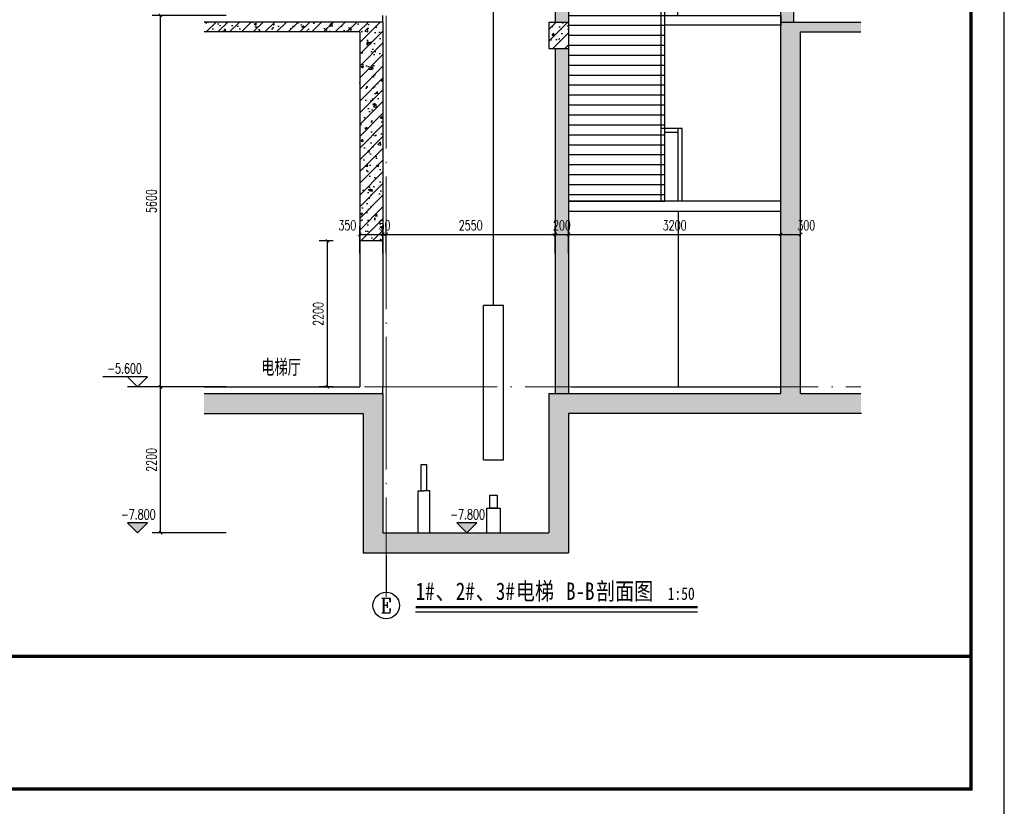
# Model space of a CAD drawing. Extents: x 797781 to 1255204, y 21234 to 1024248.
# Tile 983 of 1056: x 1161009 to 1175859, y 605251 to 617108. Entities that reach past the tile are written whole.
import ezdxf
from ezdxf.enums import TextEntityAlignment as Align

# ---------------------------------------------------------------- set-up
doc = ezdxf.new("R2010")
doc.units = 0
doc.header["$LTSCALE"] = 1000
doc.header["$MEASUREMENT"] = 0
doc.linetypes.add('230303生产综合楼-平面图_t8$0$DOTE', pattern=[2.42, 2, -0.2, 0.02, -0.2])
doc.layers.add('230303生产综合楼-平面图_t8$0$A-ANNO-TEXT', color=7, linetype='Continuous', lineweight=25)
doc.layers.add('230303生产综合楼-平面图_t8$0$A-DOTA', color=1, linetype='230303生产综合楼-平面图_t8$0$DOTE', lineweight=18)
for name, color, linetype in [('230303生产综合楼-平面图_t8$0$AXIS', 3, 'Continuous'), ('230303生产综合楼-平面图_t8$0$AXIS_TEXT', 7, 'Continuous'), ('230303生产综合楼-平面图_t8$0$DIM_ELEV', 3, 'Continuous'), ('230303生产综合楼-平面图_t8$0$DIM_SYMB', 3, 'Continuous'), ('230303生产综合楼-平面图_t8$0$LATRINE', 6, 'Continuous'), ('230303生产综合楼-平面图_t8$0$PUB_DIM', 3, 'Continuous'), ('230303生产综合楼-平面图_t8$0$PUB_TEXT', 7, 'Continuous'), ('230303生产综合楼-平面图_t8$0$SHCHDIM', 5, 'Continuous'), ('230303生产综合楼-平面图_t8$0$STAIR', 2, 'Continuous'), ('230303生产综合楼-平面图_t8$0$WALL', 40, 'Continuous'), ('230303生产综合楼-平面图_t8$0$WINDOW', 4, 'Continuous'), ('230303生产综合楼-平面图_t8$0$剖面楼板线', 2, 'Continuous'), ('230303生产综合楼-平面图_t8$0$板洞', 6, 'Continuous'), ('AXIS_TEXT', 7, 'Continuous'), ('PUB_HATCH', 8, 'Continuous'), ('PUB_TEXT', 7, 'Continuous'), ('PUB_TITLE', 4, 'Continuous')]:
    doc.layers.add(name, color=color, linetype=linetype)
doc.styles.add('230303生产综合楼-平面图_t8$0$-黑体', font='simhei.ttf', dxfattribs={"width": 0.8})
doc.styles.add('230303生产综合楼-平面图_t8$0$_TCH_AXIS', font='COMPLEX', dxfattribs={"bigfont": 'GBCBIG'})
doc.styles.add('230303生产综合楼-平面图_t8$0$_TCH_DIM', font='SIMPLEX', dxfattribs={"bigfont": 'GBCBIG'})
doc.styles.add('230303生产综合楼-平面图_T8$0$_TCH_DIM_T3', font='SIMPLEX', dxfattribs={"width": 0.705882, "bigfont": 'GBCBIG'})
doc.styles.add('230303生产综合楼-平面图_t8$0$CMDI_1', font='CMDI', dxfattribs={"width": 0.8, "height": 0.8, "bigfont": 'HZTXT'})
doc.styles.add('COMPLEX', font='COMPLEX')
doc.dimstyles.new('230303生产综合楼-平面图_T8$0$_TCH_ARCH&&50', dxfattribs={"dimtxt": 148.75, "dimasz": 50, "dimexe": 125, "dimexo": 150, "dimgap": 63.125, "dimtad": 1, "dimdec": 0, "dimzin": 0, "dimdsep": 46, "dimtxsty": '230303生产综合楼-平面图_T8$0$_TCH_DIM_T3', "dimblk": '230303生产综合楼-平面图_t8$0$_ArchTick', "dimcen": 0.09, "dimclrt": 7, "dimazin": 2, "dimtfac": 1, "dimtdec": 0, "dimtix": 1, "dimtmove": 2, "dimatfit": 3, "dimfxl": 1, "dimtolj": 1, "dimtzin": 0, "dimarcsym": 0})
pattern_1 = [(45, (425396.16, 705988.74), (-88.388348, 88.388348), []), (50, (425396.16, 705988.74), (358.63009, -31.37607), [37.5, -412.5]), (355, (425396.16, 705988.74), (-69.37567, 376.09607), [30, -330]), (100.4514, (425426.05, 705986.13), (289.25469, 344.71977), [31.8701, -350.57106]), (46.1842, (425396.16, 706088.74), (533.62052, -82.7595), [56.25, -618.75]), (96.6356, (425440.63, 706081.85), (467.33135, 487.05894), [47.80514, -525.8565]), (351.1842, (425396.16, 706088.74), (467.33097, 487.0593), [45, -495]), (21, (425446.16, 706063.74), (298.45353, -201.30945), [37.5, -412.5]), (326, (425446.16, 706063.74), (121.65767, 362.57502), [30, -330]), (71.4514, (425471.03, 706046.97), (420.11131, 161.26525), [31.8701, -350.57106]), (37.5, (425396.16, 705988.74), (6.079928, 166.446927), [0, -326, 0, -335, 0, -331.25]), (7.5, (425396.16, 705988.74), (131.53477, 197.205856), [0, -191, 0, -318.5, 0, -126.25]), (327.5, (425284.66, 705988.74), (266.911218, -11.277436), [0, -125, 0, -390, 0, -517.5]), (317.5, (425234.66, 705988.74), (291.593085, 50.05249), [0, -162.5, 0, -259, 0, -367.5])]

# ---------------------------------------------------------------- blocks, each defined once
blk = doc.blocks.new('230303生产综合楼-平面图_t8$0$A$Cdcaa37b3')
at = {"layer": '230303生产综合楼-平面图_t8$0$STAIR'}
for points in [[(-1550, 25000), (260, 25000), (260, 23770), (260, 23720), (260, 21800), (200, 21800), (200, 24940), (-1550, 24940)], [(200, 23900), (-1550, 23900), (-1550, 23750), (200, 23750)], [(1650, 23900), (200, 23900)], [(1650, 23750), (200, 23750)], [(1650, 23600), (200, 23600)], [(1650, 23450), (200, 23450)], [(1650, 23300), (200, 23300)], [(1650, 23150), (200, 23150)], [(-60, 21800), (-60, 22900), (259, 22900)], [(1650, 23000), (200, 23000)], [(0, 21800), (0, 22840), (199, 22840)], [(1650, 22850), (200, 22850)], [(1650, 22700), (200, 22700)], [(1650, 22550), (200, 22550)], [(1650, 22400), (200, 22400)], [(1650, 22250), (200, 22250)], [(1650, 22100), (200, 22100)], [(1650, 21950), (200, 21950)], [(-1551, 21800), (1650, 21800)], [(1650, 21800), (200, 21800)], [(-1551, 21650), (1650, 21650)], [(0, 19700), (0, 21650)], [(0, 20800), (260, 20800), (260, 19570), (260, 19520), (260, 17600), (200, 17600), (200, 20740), (0, 20740)], [(200, 19700), (-1550, 19700), (-1550, 19550), (200, 19550)], [(1650, 19700), (200, 19700)], [(1650, 19550), (200, 19550)], [(1650, 19400), (200, 19400)], [(1650, 19250), (200, 19250)], [(1650, 19100), (200, 19100)], [(1650, 18950), (200, 18950)], [(1650, 18800), (200, 18800)], [(-60, 17600), (-60, 18700), (259, 18700)], [(0, 17600), (0, 18640), (199, 18640)], [(1650, 18650), (200, 18650)], [(1650, 18500), (200, 18500)], [(1650, 18350), (200, 18350)], [(1650, 18200), (200, 18200)], [(1650, 18050), (200, 18050)], [(1650, 17900), (200, 17900)], [(1650, 17750), (200, 17750)], [(-1551, 17600), (1650, 17600)], [(1650, 17600), (200, 17600)], [(-1551, 17450), (1650, 17450)], [(0, 15500), (0, 17450)], [(0, 16600), (260, 16600), (260, 15370), (260, 15320), (260, 13400), (200, 13400), (200, 16540), (0, 16540)], [(200, 15500), (-1550, 15500), (-1550, 15350), (200, 15350)], [(1650, 15500), (200, 15500)], [(1650, 15350), (200, 15350)], [(1650, 15200), (200, 15200)], [(1650, 15050), (200, 15050)], [(1650, 14900), (200, 14900)], [(1650, 14750), (200, 14750)], [(1650, 14600), (200, 14600)], [(-60, 13400), (-60, 14500), (259, 14500)], [(0, 13400), (0, 14440), (199, 14440)], [(1650, 14450), (200, 14450)], [(1650, 14300), (200, 14300)], [(1650, 14150), (200, 14150)], [(1650, 14000), (200, 14000)], [(1650, 13850), (200, 13850)], [(1650, 13700), (200, 13700)], [(1650, 13550), (200, 13550)], [(-1551, 13400), (1650, 13400)], [(1650, 13400), (200, 13400)], [(-1551, 13250), (1650, 13250)], [(-3, 10700), (-3, 13250)], [(-3, 11800), (260, 11800), (260, 9950), (260, 9900), (260, 8300), (200, 8300), (200, 11740), (-3, 11740)], [(200, 10700), (-1550, 10700), (-1550, 10540), (200, 10540)], [(1650, 10700), (200, 10700)], [(1650, 10540), (200, 10540)], [(1650, 10380), (200, 10380)], [(1650, 10220), (200, 10220)], [(1650, 10060), (200, 10060)], [(1650, 9900), (200, 9900)], [(1650, 9740), (200, 9740)], [(1650, 9580), (200, 9580)], [(-61, 8300), (-61, 9400), (259, 9400)], [(1650, 9420), (200, 9420)], [(-1, 8300), (-1, 9340), (199, 9340)], [(1650, 9260), (200, 9260)], [(1650, 9100), (200, 9100)], [(1650, 8940), (200, 8940)], [(1650, 8780), (200, 8780)], [(1650, 8620), (200, 8620)], [(1650, 8460), (200, 8460)], [(-1551, 8300), (1650, 8300)], [(1650, 8300), (200, 8300)], [(-1551, 8140), (1650, 8140)], [(0, 5600), (0, 8140)], [(0, 6700), (260, 6700), (260, 6166), (260, 6116), (260, 2799), (200, 2799), (200, 6640), (0, 6640)], [(199, 5600), (-1551, 5600), (-1551, 5450), (200, 5450)], [(1650, 5600), (200, 5600)], [(1650, 5450), (200, 5450)], [(1650, 5300), (200, 5300)], [(1650, 5150), (200, 5150)], [(1650, 5000), (200, 5000)], [(1650, 4850), (200, 4850)], [(1650, 4700), (200, 4700)], [(1650, 4550), (200, 4550)], [(1650, 4400), (200, 4400)], [(1650, 4250), (200, 4250)], [(1650, 4100), (200, 4100)], [(-63, 2799), (-63, 3895), (260, 3895)], [(-3, 3000), (-3, 3895)], [(1650, 3950), (200, 3950)], [(-3, 2799), (-3, 3835), (200, 3835)], [(1650, 3800), (200, 3800)], [(1650, 3650), (200, 3650)], [(1650, 3500), (200, 3500)], [(1650, 3350), (200, 3350)], [(1650, 3200), (200, 3200)], [(1650, 3050), (200, 3050)], [(1650, 2900), (200, 2900)], [(-1550, 2799), (1650, 2799)], [(1650, 2799), (260, 2799)], [(-1550, 2644), (1650, 2644)]]:
    blk.add_lwpolyline(points, dxfattribs=at)
at = {"layer": '230303生产综合楼-平面图_t8$0$剖面楼板线'}
blk.add_lwpolyline([(-3, 2644), (-3, -1)], dxfattribs=at)
blk = doc.blocks.new('230303生产综合楼-平面图_t8$0$_ArchTick')
at = {"color": 0, "linetype": 'ByBlock', "const_width": 0.3}
blk.add_lwpolyline([(-0.5, -0.5), (0.5, 0.5)], dxfattribs=at)
blk = doc.blocks.new('*D3598')
at = {"layer": '230303生产综合楼-平面图_t8$0$PUB_DIM', "color": 0, "lineweight": -2, "transparency": 16777216}
for p, q in [((1172487, 613583), (1172487, 613997)), ((1172787, 613583), (1172787, 613997)), ((1172487, 613872), (1172787, 613872))]:
    blk.add_line(p, q, dxfattribs=at)
at = {"layer": 'Defpoints', "color": 0, "transparency": 16777216}
for p in [(1172787, 613872), (1172487, 613433), (1172787, 613433)]:
    blk.add_point(p, dxfattribs=at)
at = {"layer": '230303生产综合楼-平面图_t8$0$PUB_DIM', "color": 0, "lineweight": -2, "transparency": 16777216, "xscale": 50, "yscale": 50, "zscale": 50, "rotation": 180}
blk.add_blockref('230303生产综合楼-平面图_t8$0$_ArchTick', (1172487, 613872), dxfattribs=at)
at = {"layer": '230303生产综合楼-平面图_t8$0$PUB_DIM', "color": 0, "lineweight": -2, "transparency": 16777216, "xscale": 50, "yscale": 50, "zscale": 50}
blk.add_blockref('230303生产综合楼-平面图_t8$0$_ArchTick', (1172787, 613872), dxfattribs=at)
at = {"layer": '230303生产综合楼-平面图_t8$0$PUB_DIM', "color": 7, "transparency": 16777216, "insert": (1172872, 614009), "char_height": 148.8, "attachment_point": 5, "style": '230303生产综合楼-平面图_T8$0$_TCH_DIM_T3'}
blk.add_mtext('\\A1;300', dxfattribs=at)
blk = doc.blocks.new('*D3599')
at = {"layer": '230303生产综合楼-平面图_t8$0$PUB_DIM', "color": 0, "lineweight": -2, "transparency": 16777216}
for p, q in [((1169287, 613583), (1169287, 613997)), ((1172487, 613583), (1172487, 613997)), ((1169287, 613872), (1172487, 613872))]:
    blk.add_line(p, q, dxfattribs=at)
at = {"layer": 'Defpoints', "color": 0, "transparency": 16777216}
for p in [(1172487, 613872), (1169287, 613433), (1172487, 613433)]:
    blk.add_point(p, dxfattribs=at)
at = {"layer": '230303生产综合楼-平面图_t8$0$PUB_DIM', "color": 0, "lineweight": -2, "transparency": 16777216, "xscale": 50, "yscale": 50, "zscale": 50, "rotation": 180}
blk.add_blockref('230303生产综合楼-平面图_t8$0$_ArchTick', (1169287, 613872), dxfattribs=at)
at = {"layer": '230303生产综合楼-平面图_t8$0$PUB_DIM', "color": 0, "lineweight": -2, "transparency": 16777216, "xscale": 50, "yscale": 50, "zscale": 50}
blk.add_blockref('230303生产综合楼-平面图_t8$0$_ArchTick', (1172487, 613872), dxfattribs=at)
at = {"layer": '230303生产综合楼-平面图_t8$0$PUB_DIM', "color": 7, "transparency": 16777216, "insert": (1170887, 614009), "char_height": 148.8, "attachment_point": 5, "style": '230303生产综合楼-平面图_T8$0$_TCH_DIM_T3'}
blk.add_mtext('\\A1;3200', dxfattribs=at)
blk = doc.blocks.new('*D3600')
at = {"layer": '230303生产综合楼-平面图_t8$0$PUB_DIM', "color": 0, "lineweight": -2, "transparency": 16777216}
for p, q in [((1169087, 613583), (1169087, 613997)), ((1169287, 613583), (1169287, 613997)), ((1169087, 613872), (1169037, 613872)), ((1169087, 613872), (1169287, 613872)), ((1169287, 613872), (1169337, 613872))]:
    blk.add_line(p, q, dxfattribs=at)
at = {"layer": 'Defpoints', "color": 0, "transparency": 16777216}
for p in [(1169287, 613872), (1169087, 613433), (1169287, 613433)]:
    blk.add_point(p, dxfattribs=at)
at = {"layer": '230303生产综合楼-平面图_t8$0$PUB_DIM', "color": 0, "lineweight": -2, "transparency": 16777216, "xscale": 50, "yscale": 50, "zscale": 50}
blk.add_blockref('230303生产综合楼-平面图_t8$0$_ArchTick', (1169087, 613872), dxfattribs=at)
at = {"layer": '230303生产综合楼-平面图_t8$0$PUB_DIM', "color": 0, "lineweight": -2, "transparency": 16777216, "xscale": 50, "yscale": 50, "zscale": 50, "rotation": 180}
blk.add_blockref('230303生产综合楼-平面图_t8$0$_ArchTick', (1169287, 613872), dxfattribs=at)
at = {"layer": '230303生产综合楼-平面图_t8$0$PUB_DIM', "color": 7, "transparency": 16777216, "insert": (1169187, 614009), "char_height": 148.8, "attachment_point": 5, "style": '230303生产综合楼-平面图_T8$0$_TCH_DIM_T3'}
blk.add_mtext('\\A1;200', dxfattribs=at)
blk = doc.blocks.new('*D3601')
at = {"layer": '230303生产综合楼-平面图_t8$0$PUB_DIM', "color": 0, "lineweight": -2, "transparency": 16777216}
for p, q in [((1166537, 613583), (1166537, 613997)), ((1169087, 613583), (1169087, 613997)), ((1166537, 613872), (1169087, 613872))]:
    blk.add_line(p, q, dxfattribs=at)
at = {"layer": 'Defpoints', "color": 0, "transparency": 16777216}
for p in [(1169087, 613872), (1166537, 613433), (1169087, 613433)]:
    blk.add_point(p, dxfattribs=at)
at = {"layer": '230303生产综合楼-平面图_t8$0$PUB_DIM', "color": 0, "lineweight": -2, "transparency": 16777216, "xscale": 50, "yscale": 50, "zscale": 50, "rotation": 180}
blk.add_blockref('230303生产综合楼-平面图_t8$0$_ArchTick', (1166537, 613872), dxfattribs=at)
at = {"layer": '230303生产综合楼-平面图_t8$0$PUB_DIM', "color": 0, "lineweight": -2, "transparency": 16777216, "xscale": 50, "yscale": 50, "zscale": 50}
blk.add_blockref('230303生产综合楼-平面图_t8$0$_ArchTick', (1169087, 613872), dxfattribs=at)
at = {"layer": '230303生产综合楼-平面图_t8$0$PUB_DIM', "color": 7, "transparency": 16777216, "insert": (1167812, 614009), "char_height": 148.8, "attachment_point": 5, "style": '230303生产综合楼-平面图_T8$0$_TCH_DIM_T3'}
blk.add_mtext('\\A1;2550', dxfattribs=at)
blk = doc.blocks.new('*D3602')
at = {"layer": '230303生产综合楼-平面图_t8$0$PUB_DIM', "color": 0, "lineweight": -2, "transparency": 16777216}
for p, q in [((1166487, 613583), (1166487, 613997)), ((1166537, 613583), (1166537, 613997)), ((1166487, 613872), (1166437, 613872)), ((1166487, 613872), (1166537, 613872)), ((1166537, 613872), (1166587, 613872))]:
    blk.add_line(p, q, dxfattribs=at)
at = {"layer": 'Defpoints', "color": 0, "transparency": 16777216}
for p in [(1166537, 613872), (1166487, 613433), (1166537, 613433)]:
    blk.add_point(p, dxfattribs=at)
at = {"layer": '230303生产综合楼-平面图_t8$0$PUB_DIM', "color": 0, "lineweight": -2, "transparency": 16777216, "xscale": 50, "yscale": 50, "zscale": 50}
blk.add_blockref('230303生产综合楼-平面图_t8$0$_ArchTick', (1166487, 613872), dxfattribs=at)
at = {"layer": '230303生产综合楼-平面图_t8$0$PUB_DIM', "color": 0, "lineweight": -2, "transparency": 16777216, "xscale": 50, "yscale": 50, "zscale": 50, "rotation": 180}
blk.add_blockref('230303生产综合楼-平面图_t8$0$_ArchTick', (1166537, 613872), dxfattribs=at)
at = {"layer": '230303生产综合楼-平面图_t8$0$PUB_DIM', "color": 7, "transparency": 16777216, "insert": (1166512, 614009), "char_height": 148.8, "attachment_point": 5, "style": '230303生产综合楼-平面图_T8$0$_TCH_DIM_T3'}
blk.add_mtext('\\A1;50', dxfattribs=at)
blk = doc.blocks.new('*D3603')
at = {"layer": '230303生产综合楼-平面图_t8$0$PUB_DIM', "color": 0, "lineweight": -2, "transparency": 16777216}
for p, q in [((1166137, 613583), (1166137, 613997)), ((1166487, 613583), (1166487, 613997)), ((1166137, 613872), (1166487, 613872))]:
    blk.add_line(p, q, dxfattribs=at)
at = {"layer": 'Defpoints', "color": 0, "transparency": 16777216}
for p in [(1166487, 613872), (1166137, 613433), (1166487, 613433)]:
    blk.add_point(p, dxfattribs=at)
at = {"layer": '230303生产综合楼-平面图_t8$0$PUB_DIM', "color": 0, "lineweight": -2, "transparency": 16777216, "xscale": 50, "yscale": 50, "zscale": 50, "rotation": 180}
blk.add_blockref('230303生产综合楼-平面图_t8$0$_ArchTick', (1166137, 613872), dxfattribs=at)
at = {"layer": '230303生产综合楼-平面图_t8$0$PUB_DIM', "color": 0, "lineweight": -2, "transparency": 16777216, "xscale": 50, "yscale": 50, "zscale": 50}
blk.add_blockref('230303生产综合楼-平面图_t8$0$_ArchTick', (1166487, 613872), dxfattribs=at)
at = {"layer": '230303生产综合楼-平面图_t8$0$PUB_DIM', "color": 7, "transparency": 16777216, "insert": (1165952, 614009), "char_height": 148.8, "attachment_point": 5, "style": '230303生产综合楼-平面图_T8$0$_TCH_DIM_T3'}
blk.add_mtext('\\A1;350', dxfattribs=at)
blk = doc.blocks.new('*D3604')
at = {"layer": '230303生产综合楼-平面图_t8$0$PUB_DIM', "color": 0, "lineweight": -2, "transparency": 16777216}
for p, q in [((1164124, 611573), (1163009, 611573)), ((1163134, 609373), (1163134, 611573)), ((1164124, 609373), (1163009, 609373))]:
    blk.add_line(p, q, dxfattribs=at)
at = {"layer": 'Defpoints', "color": 0, "transparency": 16777216}
for p in [(1163134, 611573), (1164274, 611573), (1164274, 609373)]:
    blk.add_point(p, dxfattribs=at)
at = {"layer": '230303生产综合楼-平面图_t8$0$PUB_DIM', "color": 0, "lineweight": -2, "transparency": 16777216, "xscale": 50, "yscale": 50, "zscale": 50}
for p, rotation in [((1163134, 611573), 90), ((1163134, 609373), 270)]:
    blk.add_blockref('230303生产综合楼-平面图_t8$0$_ArchTick', p, dxfattribs=dict(at, rotation=rotation))
at = {"layer": '230303生产综合楼-平面图_t8$0$PUB_DIM', "color": 7, "transparency": 16777216, "insert": (1162996, 610473), "char_height": 148.8, "attachment_point": 5, "rotation": 90, "style": '230303生产综合楼-平面图_T8$0$_TCH_DIM_T3'}
blk.add_mtext('\\A1;2200', dxfattribs=at)
blk = doc.blocks.new('*D3605')
at = {"layer": '230303生产综合楼-平面图_t8$0$PUB_DIM', "color": 0, "lineweight": -2, "transparency": 16777216}
for p, q in [((1164124, 617173), (1163009, 617173)), ((1163134, 611573), (1163134, 617173)), ((1164124, 611573), (1163009, 611573))]:
    blk.add_line(p, q, dxfattribs=at)
at = {"layer": 'Defpoints', "color": 0, "transparency": 16777216}
for p in [(1163134, 617173), (1164274, 617173), (1164274, 611573)]:
    blk.add_point(p, dxfattribs=at)
at = {"layer": '230303生产综合楼-平面图_t8$0$PUB_DIM', "color": 0, "lineweight": -2, "transparency": 16777216, "xscale": 50, "yscale": 50, "zscale": 50}
for p, rotation in [((1163134, 617173), 90), ((1163134, 611573), 270)]:
    blk.add_blockref('230303生产综合楼-平面图_t8$0$_ArchTick', p, dxfattribs=dict(at, rotation=rotation))
at = {"layer": '230303生产综合楼-平面图_t8$0$PUB_DIM', "color": 7, "transparency": 16777216, "insert": (1162996, 614373), "char_height": 148.8, "attachment_point": 5, "rotation": 90, "style": '230303生产综合楼-平面图_T8$0$_TCH_DIM_T3'}
blk.add_mtext('\\A1;5600', dxfattribs=at)
blk = doc.blocks.new('_AXISO')
blk.add_circle((0, 0), 0.5)
at = {"layer": 'AXIS_TEXT', "style": 'COMPLEX', "width": 1.041667}
blk.add_attdef('A', text='', height=0.56, dxfattribs=at).set_placement((-0.25, -0.28), (0.25, -0.28), align=Align.FIT)
blk = doc.blocks.new('*D3613')
at = {"layer": '230303生产综合楼-平面图_t8$0$PUB_DIM', "color": 0, "lineweight": -2, "transparency": 16777216}
for p, q in [((1165737, 613773), (1165525, 613773)), ((1165650, 611573), (1165650, 613773)), ((1165737, 611573), (1165525, 611573))]:
    blk.add_line(p, q, dxfattribs=at)
at = {"layer": 'Defpoints', "color": 0, "transparency": 16777216}
for p in [(1165650, 613773), (1165887, 613773), (1165887, 611573)]:
    blk.add_point(p, dxfattribs=at)
at = {"layer": '230303生产综合楼-平面图_t8$0$PUB_DIM', "color": 0, "lineweight": -2, "transparency": 16777216, "xscale": 50, "yscale": 50, "zscale": 50}
for p, rotation in [((1165650, 613773), 90), ((1165650, 611573), 270)]:
    blk.add_blockref('230303生产综合楼-平面图_t8$0$_ArchTick', p, dxfattribs=dict(at, rotation=rotation))
at = {"layer": '230303生产综合楼-平面图_t8$0$PUB_DIM', "color": 7, "transparency": 16777216, "insert": (1165512, 612673), "char_height": 148.8, "attachment_point": 5, "rotation": 90, "style": '230303生产综合楼-平面图_T8$0$_TCH_DIM_T3'}
blk.add_mtext('\\A1;2200', dxfattribs=at)

msp = doc.modelspace()

# ---------------------------------------------------------------- hatches: boundary and pattern name
at = {"layer": '230303生产综合楼-平面图_t8$0$DIM_ELEV'}
for points in [[(1162785.5, 609373.4), (1162935.5, 609523.4), (1162635.5, 609523.4)], [(1167752.8, 609373.4), (1167902.8, 609523.4), (1167602.8, 609523.4)]]:
    msp.add_hatch(color=256, dxfattribs=at).paths.add_polyline_path(points)
at = {"layer": 'PUB_HATCH'}
h = msp.add_hatch(dxfattribs=at)
h.set_pattern_fill('加气混凝土', color=256, scale=50)
h.set_pattern_definition([(0, (425573.16, 705805.74), (300, 600), [0, -600]), (0, (425222.16, 705724.74), (300, 600), [0, -600]), (0, (425417.16, 705718.74), (300, 600), [0, -600]), (0, (425630.16, 705895.74), (300, 600), [0, -600]), (0, (425381.16, 705688.74), (300, 600), [0, -600]), (0, (425690.16, 706273.74), (300, 600), [0, -600]), (0, (425507.16, 706225.74), (300, 600), [0, -600]), (0, (425603.16, 706150.74), (300, 600), [0, -600]), (0, (425114.16, 706138.74), (300, 600), [0, -600]), (0, (425408.16, 706111.74), (300, 600), [0, -600]), (0, (425294.16, 705958.74), (300, 600), [0, -600]), (0, (425300.16, 705733.74), (300, 600), [0, -600]), (0, (425525.16, 705709.74), (300, 600), [0, -600]), (0, (425690.16, 705973.74), (300, 600), [0, -600]), (0, (425129.16, 705880.74), (300, 600), [0, -600]), (0, (425180.16, 705982.74), (300, 600), [0, -600]), (0, (425414.16, 705940.74), (300, 600), [0, -600]), (0, (425330.16, 705853.74), (300, 600), [0, -600]), (0, (425282.16, 706051.74), (300, 600), [0, -600]), (0, (425357.16, 706276.74), (300, 600), [0, -600]), (0, (425153.16, 705754.74), (300, 600), [0, -600]), (0, (425483.16, 706153.74), (300, 600), [0, -600]), (0, (425204.16, 706162.74), (300, 600), [0, -600]), (0, (425156.16, 706240.74), (300, 600), [0, -600]), (130.601294, (425653.306, 706085.886), (-1499.9999834, 1800.0000079), [26.34155, -11037.111]), (18.434949, (425610.45, 706097.31), (1499.999994, 599.999996), [27.10524, -3767.6279]), (90, (425610.45, 706071.6), (300, 600), [25.7143, -1174.28565]), (161.565051, (425636.16, 706063.03), (-1500.000008, 599.999955), [27.10524, -3767.6279]), (53.130102, (425636.16, 706063.03), (300, 600), [28.57143, -2971.4285]), (135, (425659.02, 705757.31), (-300.000036, 599.99996), [24.24366, -1672.8126]), (45, (425624.73, 705757.31), (300, 600), [24.24366, -1672.8126]), (135, (425641.88, 705740.17), (-300.000036, 599.99996), [24.24366, -1672.8126]), (45, (425641.88, 705740.17), (300, 600), [24.24366, -1672.8126]), (116.56505, (425370.45, 706160.17), (-5e-05, 1199.99997), [31.94383, -638.8765]), (180, (425356.16, 706188.74), (-300, 600), [34.2857, -565.71425]), (63.43495, (425307.6, 706160.17), (3e-06, 1200), [31.94383, -638.8765]), (116.56505, (425321.9, 706131.6), (-5e-05, 1199.99997), [31.94383, -638.8765]), (0, (425321.9, 706131.6), (300, 600), [34.2857, -565.71425]), (63.43495, (425356.16, 706131.6), (3e-06, 1200), [31.94383, -638.8765]), (107.102728, (425596.163, 705957.315), (-899.9999656, 3000.00000484), [38.86135, -16282.9025]), (143.972626, (425584.734, 705994.457), (-5699.9999277, 4199.9999952), [38.86135, -8122.02]), (180, (425553.3, 706017.3), (-300, 600), [37.14286, -562.8571]), (36.027373, (425484.734, 705994.457), (5699.999958, 4199.9999547), [38.86135, -8122.02]), (71.565051, (425473.31, 705960.17), (900.000005, 2999.999995), [36.1403, -3758.5928]), (107.102728, (425484.734, 705923.029), (-899.9999656, 3000.00000484), [38.86135, -16282.9025]), (143.972626, (425516.163, 705900.17), (-5699.9999277, 4199.9999952), [38.86135, -8122.02]), (0, (425516.16, 705900.2), (300, 600), [37.14286, -562.8571]), (36.027373, (425553.306, 705900.17), (5699.999958, 4199.9999547), [38.86135, -8122.02]), (71.565051, (425584.73, 705923.03), (900.000005, 2999.999995), [36.1403, -3758.5928]), (150.255118, (425601.88, 706237.315), (-900.000002, 599.9999926), [23.035, -4814.3196]), (90, (425581.88, 706225.9), (300, 600), [22.85714, -1177.14275]), (29.744881, (425581.88, 706225.886), (900.0000005, 599.999997), [23.035, -4814.3196]), (116.56505, (425461.9, 705811.6), (-5e-05, 1199.99997), [31.94383, -638.8765]), (168.690067, (425447.59, 705840.17), (-2700.000002, 599.999985), [29.13725, -6089.6855]), (41.185925, (425396.163, 705825.886), (7499.9999546, 6599.9999423), [30.37184, -12725.802]), (90, (425396.16, 705797.3), (300, 600), [28.57143, -1171.4285]), (138.814074, (425419.02, 705777.315), (-7499.9998667, 6600.000042), [30.37184, -12725.802]), (16.699244, (425419.02, 705777.315), (9899.9999255, 2999.9999686), [29.82945, -12498.5375]), (60.945396, (425447.592, 705785.886), (299.9999992, 599.9999947), [29.4161, -12325.3395]), (109.983106, (425210.45, 706063.03), (-1500.00000565, 4199.9999889), [33.442, -14012.1975]), (155.556045, (425199.02, 706094.457), (-3900.0000149, 1799.9999626), [34.523, -14465.1315]), (24.4439547, (425136.163, 706094.457), (3900.00000195, 1799.99999134), [34.523, -14465.1315]), (70.0168934, (425124.735, 706063.03), (1500.0000045, 4199.9999896), [33.442, -14012.1975]), (109.983106, (425136.163, 706031.6), (-1500.00000565, 4199.9999889), [33.442, -14012.1975]), (160.016893, (425167.59, 706020.17), (-1500.000001, 599.9999727), [33.442, -6989.3775]), (19.9831065, (425167.59, 706020.17), (1499.9999918, 599.999999), [33.442, -6989.3775]), (70.0168934, (425199.02, 706031.6), (1500.0000045, 4199.9999896), [33.442, -14012.1975]), (122.005383, (425433.306, 706008.74), (-300.00004, 599.9999694), [26.95423, -5633.434]), (18.434949, (425393.31, 706023.03), (1499.999994, 599.999996), [27.10524, -3767.6279]), (90, (425393.3, 705997.3), (300, 600), [25.7143, -1174.28565]), (161.565051, (425419.02, 705988.74), (-1500.000008, 599.999955), [27.10524, -3767.6279]), (54.462322, (425419.02, 705988.743), (2099.999997, 2999.9999955), [24.57807, -10298.2115]), (116.56505, (425259, 705863.03), (-5e-05, 1199.99997), [31.94383, -638.8765]), (180, (425244.73, 705891.6), (-300, 600), [31.42857, -568.5714]), (59.0362434, (425196.163, 705863.03), (300.000001, 599.999997), [33.31973, -6963.822]), (120.963756, (425213.306, 705834.457), (-300.000041, 599.9999724), [33.31973, -6963.822]), (0, (425213.3, 705834.46), (300, 600), [31.42857, -568.5714]), (63.43495, (425244.73, 705834.46), (3e-06, 1200), [31.94383, -638.8765])])
h.paths.add_polyline_path([(1169287.5, 616673.4), (1169087.5, 616673.4), (1169087.5, 611473.4), (1169287.5, 611473.4)])
h.paths.add_polyline_path([(1172687.5, 621773.4), (1172487.5, 621773.4), (1172487.5, 617073.4), (1172687.5, 617073.4)])
h.paths.add_polyline_path([(1169287.5, 621773.4), (1169087.5, 621773.4), (1169087.5, 617073.4), (1169287.5, 617073.4)])
h.paths.add_polyline_path([(1169287.5, 626573.4), (1169087.5, 626573.4), (1169087.5, 622173.4), (1169287.5, 622173.4)])
h.paths.add_polyline_path([(1172687.5, 626573.4), (1172487.5, 626573.4), (1172487.5, 622173.4), (1172687.5, 622173.4)])
h.paths.add_polyline_path([(1172687.5, 630773.4), (1172487.5, 630773.4), (1172487.5, 626973.4), (1172687.5, 626973.4)])
h.paths.add_polyline_path([(1169287.5, 630773.4), (1169087.5, 630773.4), (1169087.5, 626973.4), (1169287.5, 626973.4)])
h.paths.add_polyline_path([(1172687.5, 634973.4), (1172487.5, 634973.4), (1172487.5, 631173.4), (1172687.5, 631173.4)])
h.paths.add_polyline_path([(1169287.5, 634973.4), (1169087.5, 634973.4), (1169087.5, 631173.4), (1169287.5, 631173.4)])
h.paths.add_polyline_path([(1172687.5, 639273.4), (1172487.5, 639273.4), (1172487.5, 635373.4), (1172687.5, 635373.4)])
h.paths.add_polyline_path([(1169287.5, 639273.4), (1169087.5, 639273.4), (1169087.5, 635373.4), (1169287.5, 635373.4)])
h.paths.add_polyline_path([(1169287.5, 640673.4), (1169087.5, 640673.4), (1169087.5, 639673.4), (1169287.5, 639673.4)])
h.paths.add_polyline_path([(1166487.5, 640673.4), (1166287.5, 640673.4), (1166287.5, 639673.4), (1166487.5, 639673.4)])
h.paths.add_polyline_path([(1172687.5, 643723.4), (1172487.5, 643723.4), (1172487.5, 639673.4), (1172687.5, 639673.4)])
h.paths.add_polyline_path([(1166487.5, 643723.4), (1166287.5, 643723.4), (1166287.5, 641073.4), (1166487.5, 641073.4)])
h = msp.add_hatch(dxfattribs=at)
h.set_pattern_fill('钢筋混凝土', color=256, scale=50)
h.set_pattern_definition(pattern_1)
h.paths.add_polyline_path([(1172787.5, 616923.4), (1173697.8, 616923.4), (1173697.8, 617073.4), (1172487.5, 617073.4), (1172487.5, 611473.4), (1168987.5, 611473.4), (1168987.5, 609373.4), (1166487.5, 609373.4), (1166487.5, 611473.4), (1163791.2, 611473.4), (1163791.2, 611173.4), (1166187.5, 611173.4), (1166187.5, 609073.4), (1169287.5, 609073.4), (1169287.5, 611173.4), (1173697.8, 611173.4), (1173697.8, 611473.4), (1172787.5, 611473.4)])
h = msp.add_hatch(dxfattribs=at)
h.set_pattern_fill('钢筋混凝土', color=256, scale=50)
h.set_pattern_definition(pattern_1)
h.paths.add_polyline_path([(1166487.5, 617073.4), (1163791.2, 617073.4), (1163791.2, 616923.4), (1166137.5, 616923.4), (1166137.5, 613773.4), (1166487.5, 613773.4)])
h.paths.add_polyline_path([(1169287.5, 617073.4), (1168987.5, 617073.4), (1168987.5, 616673.4), (1169287.5, 616673.4)])

# ---------------------------------------------------------------- linework, layer by layer
at = {"layer": '230303生产综合楼-平面图_t8$0$A-DOTA'}
for p, q in [((1166537.5, 646205.6), (1166537.5, 608407.2)), ((1163791.2, 611573.4), (1173697.8, 611573.4))]:
    msp.add_line(p, q, dxfattribs=at)
at = {"layer": '230303生产综合楼-平面图_t8$0$AXIS'}
msp.add_line((1166537.5, 609031), (1166537.5, 608478.4), dxfattribs=at)
at = {"layer": '230303生产综合楼-平面图_t8$0$DIM_ELEV'}
for p, q in [((1162935.5, 611723.4), (1162262.3, 611723.4)), ((1162785.5, 611573.4), (1162635.5, 611723.4)), ((1162785.5, 611573.4), (1162935.5, 611723.4)), ((1163135.5, 611573.4), (1162635.5, 611573.4)), ((1162785.5, 609373.4), (1162635.5, 609523.4)), ((1162935.5, 609523.4), (1162635.5, 609523.4)), ((1162785.5, 609373.4), (1162935.5, 609523.4)), ((1167752.8, 609373.4), (1167602.8, 609523.4)), ((1167902.8, 609523.4), (1167602.8, 609523.4)), ((1167752.8, 609373.4), (1167902.8, 609523.4))]:
    msp.add_line(p, q, dxfattribs=at)
at = {"layer": '230303生产综合楼-平面图_t8$0$DIM_SYMB', "const_width": 35}
msp.add_lwpolyline([(1166981.2, 608253.6), (1171234.1, 608253.6)], dxfattribs=at)
at = {"layer": '230303生产综合楼-平面图_t8$0$DIM_SYMB'}
msp.add_lwpolyline([(1166981.2, 608183.6), (1171234.1, 608183.6)], dxfattribs=at)
at = {"layer": '230303生产综合楼-平面图_t8$0$LATRINE'}
for points in [[(1166487.5, 617073.4), (1166487.5, 617173.4)], [(1163791.2, 611573.4), (1166137.5, 611573.4)], [(1166487.5, 611473.4), (1166487.5, 611573.4)], [(1169337.5, 611573.4), (1172487.5, 611573.4)]]:
    msp.add_lwpolyline(points, dxfattribs=at)
at = {"layer": '230303生产综合楼-平面图_t8$0$SHCHDIM', "color": 2}
for p, q in [((1168004.4, 610473.4), (1168004.4, 612797.9)), ((1168304.4, 612797.9), (1168004.4, 612797.9)), ((1168304.4, 610473.4), (1168304.4, 612797.9)), ((1167063.9, 610005.1), (1167063.9, 610405.1)), ((1167148.9, 610005.1), (1167148.9, 610405.1)), ((1168004.4, 610473.4), (1168304.4, 610473.4)), ((1167018.9, 609373.4), (1167018.9, 610005.1)), ((1167018.9, 610005.1), (1167106.4, 610005.1)), ((1167018.9, 610005.1), (1167102.4, 610005.1)), ((1167018.9, 609373.4), (1167018.9, 610005.1)), ((1167193.9, 610005.1), (1167106.4, 610005.1)), ((1167193.9, 610005.1), (1167110.4, 610005.1)), ((1167193.9, 609373.4), (1167193.9, 610005.1)), ((1167193.9, 609373.4), (1167193.9, 610005.1)), ((1168099.4, 609742.3), (1168099.4, 609942.3)), ((1168099.4, 609942.3), (1168209.4, 609942.3)), ((1168209.4, 609942.3), (1168209.4, 609742.3)), ((1168054.4, 609373.4), (1168054.4, 609742.3)), ((1168054.4, 609742.3), (1168254.4, 609742.3)), ((1168209.4, 609742.3), (1168099.4, 609742.3)), ((1168254.4, 609742.3), (1168254.4, 609373.4))]:
    msp.add_line(p, q, dxfattribs=at)
for points in [[(1168154.4, 612797.9), (1168154.4, 642953.7)], [(1167063.9, 610405.1), (1167148.9, 610405.1)]]:
    msp.add_lwpolyline(points, dxfattribs=at)
at = {"layer": '230303生产综合楼-平面图_t8$0$WALL'}
for points in [[(1169287.5, 639523.4), (1169287.5, 611473.4)], [(1172487.5, 611473.4), (1172487.5, 639523.4)], [(1172687.5, 617073.4), (1172687.5, 622023.4)], [(1169087.5, 621773.4), (1169087.5, 617073.4)], [(1166487.5, 617073.4), (1163791.2, 617073.4)], [(1166487.5, 617073.4), (1166487.5, 613773.4)], [(1168987.5, 617073.4), (1168987.5, 616673.4)], [(1168987.5, 617073.4), (1169287.5, 617073.4)], [(1172487.5, 617073.4), (1173697.8, 617073.4)], [(1166137.5, 616923.4), (1163791.2, 616923.4)], [(1166137.5, 616923.4), (1166137.5, 613773.4)], [(1172787.5, 611473.4), (1172787.5, 616923.4)], [(1172787.5, 616923.4), (1173697.8, 616923.4)], [(1168987.5, 616673.4), (1169287.5, 616673.4)], [(1169087.5, 616673.4), (1169087.5, 611473.4)], [(1166487.5, 613773.4), (1166137.5, 613773.4)], [(1163791.2, 611473.4), (1166487.5, 611473.4)], [(1166487.5, 611473.4), (1166487.5, 609373.4)], [(1168987.5, 611473.4), (1172487.5, 611473.4)], [(1168987.5, 611473.4), (1168987.5, 609373.4)], [(1172787.5, 611473.4), (1173697.8, 611473.4)], [(1163791.2, 611173.4), (1166187.5, 611173.4)], [(1166187.5, 611173.4), (1166187.5, 609073.4)], [(1173707.8, 611173.4), (1169287.5, 611173.4)], [(1169287.5, 611173.4), (1169287.5, 609073.4)], [(1166487.5, 609373.4), (1168987.5, 609373.4)], [(1166187.5, 609073.4), (1169287.5, 609073.4)]]:
    msp.add_lwpolyline(points, dxfattribs=at)
at = {"layer": '230303生产综合楼-平面图_t8$0$WINDOW'}
for points in [[(1166137.5, 613773.4), (1166137.5, 611573.4)], [(1166487.5, 613773.4), (1166487.5, 611573.4)]]:
    msp.add_lwpolyline(points, dxfattribs=at)
at = {"layer": 'PUB_TITLE'}
msp.add_lwpolyline([(1146159.4, 605013.1), (1175859.4, 605013.1), (1175859.4, 647063.1), (1146159.4, 647063.1)], close=True, dxfattribs=at)
at = {"layer": 'PUB_TITLE', "const_width": 50}
msp.add_lwpolyline([(1146659.4, 605513.1), (1175359.4, 605513.1), (1175359.4, 645813.1), (1146659.4, 645813.1)], close=True, dxfattribs=at)
msp.add_lwpolyline([(1146659.4, 607513.1), (1175359.4, 607513.1)], dxfattribs=at)

# ---------------------------------------------------------------- block references
at = {"layer": '230303生产综合楼-平面图_t8$0$AXIS'}
ref = msp.add_blockref('_AXISO', (1166537.5, 608278.4), dxfattribs=dict(at, xscale=400, yscale=400, zscale=400))
ref.add_attrib('A', 'E', dxfattribs={"layer": '230303生产综合楼-平面图_t8$0$AXIS_TEXT', "ltscale": 2, "height": 222.7, "style": '230303生产综合楼-平面图_t8$0$_TCH_AXIS'}).set_placement((1166452.6, 608167), (1166622.3, 608167), align=Align.FIT)
at = {"layer": '230303生产综合楼-平面图_t8$0$板洞', "xscale": -1}
msp.add_blockref('230303生产综合楼-平面图_t8$0$A$Cdcaa37b3', (1170937.3, 611574), dxfattribs=at)

# ---------------------------------------------------------------- texts
at = {"layer": '230303生产综合楼-平面图_t8$0$A-ANNO-TEXT', "style": '230303生产综合楼-平面图_t8$0$CMDI_1', "width": 0.8}
msp.add_text('电梯厅', height=250, dxfattribs=at).set_placement((1164651.3, 611738.3))
at = {"layer": '230303生产综合楼-平面图_t8$0$PUB_TEXT', "style": '230303生产综合楼-平面图_t8$0$_TCH_DIM', "width": 0.705882}
for s, p in [('-5.600', (1162329.8, 611775.9)), ('-7.800', (1162536.8, 609575.9)), ('-7.800', (1167504.1, 609575.9))]:
    msp.add_text(s, height=148.75, dxfattribs=at).set_placement(p)
at = {"layer": 'PUB_TEXT', "style": '230303生产综合楼-平面图_t8$0$-黑体', "width": 0.8}
for s, height, p in [('1#', 262.87, (1166981.2, 608361.9)), ('2#', 262.87, (1167586.1, 608361.9)), ('3#', 262.87, (1168191, 608361.9)), ('电梯', 262.87, (1168493.4, 608361.9)), ('B-B', 262.87, (1169249.6, 608361.9)), ('剖面图', 262.87, (1169703.2, 608361.9)), ('1:50', 187.76, (1170781.6, 608361.9)), ('、', 262.9, (1167283.6, 608361.9)), ('、', 262.9, (1167888.5, 608361.9))]:
    msp.add_text(s, height=height, dxfattribs=at).set_placement(p)

# ---------------------------------------------------------------- dimensions: what is measured, and where the dimension line sits
at = {"layer": '230303生产综合楼-平面图_t8$0$PUB_DIM'}
for p1, p2, distance, picture, middle in [((1164274.2, 611573.4), (1164274.2, 617173.4), 1140.6, '*D3605', (1162996.1, 614373.4)), ((1166487.5, 613432.9), (1166537.5, 613432.9), 438.9, '*D3602', (1166512.5, 614009.4)), ((1166537.5, 613432.9), (1169087.5, 613432.9), 438.9, '*D3601', (1167812.5, 614009.4)), ((1169087.5, 613432.9), (1169287.5, 613432.9), 438.9, '*D3600', (1169187.5, 614009.4)), ((1169287.5, 613432.9), (1172487.5, 613432.9), 438.9, '*D3599', (1170887.5, 614009.4)), ((1165887.5, 611573.4), (1165887.5, 613773.4), 237.9, '*D3613', (1165512.1, 612673.4)), ((1164274.2, 609373.4), (1164274.2, 611573.4), 1140.6, '*D3604', (1162996.1, 610473.4))]:
    dim = msp.add_aligned_dim(p1=p1, p2=p2, distance=distance, dimstyle='230303生产综合楼-平面图_T8$0$_TCH_ARCH&&50', dxfattribs=at)
    dim.commit()
    dim.dimension.update_dxf_attribs({"geometry": picture, "text_midpoint": middle})
for base, p1, p2, picture, middle in [((1166487.5, 613871.9), (1166137.5, 613432.9), (1166487.5, 613432.9), '*D3603', (1165952.5, 614009.4)), ((1172787.5, 613871.9), (1172487.5, 613432.9), (1172787.5, 613432.9), '*D3598', (1172872.5, 614009.4))]:
    dim = msp.add_linear_dim(base=base, p1=p1, p2=p2, angle=360, dimstyle='230303生产综合楼-平面图_T8$0$_TCH_ARCH&&50', dxfattribs=at)
    dim.commit()
    dim.dimension.update_dxf_attribs({"geometry": picture, "text_midpoint": middle, "dimtype": 161})

doc.saveas('drawing.dxf')
